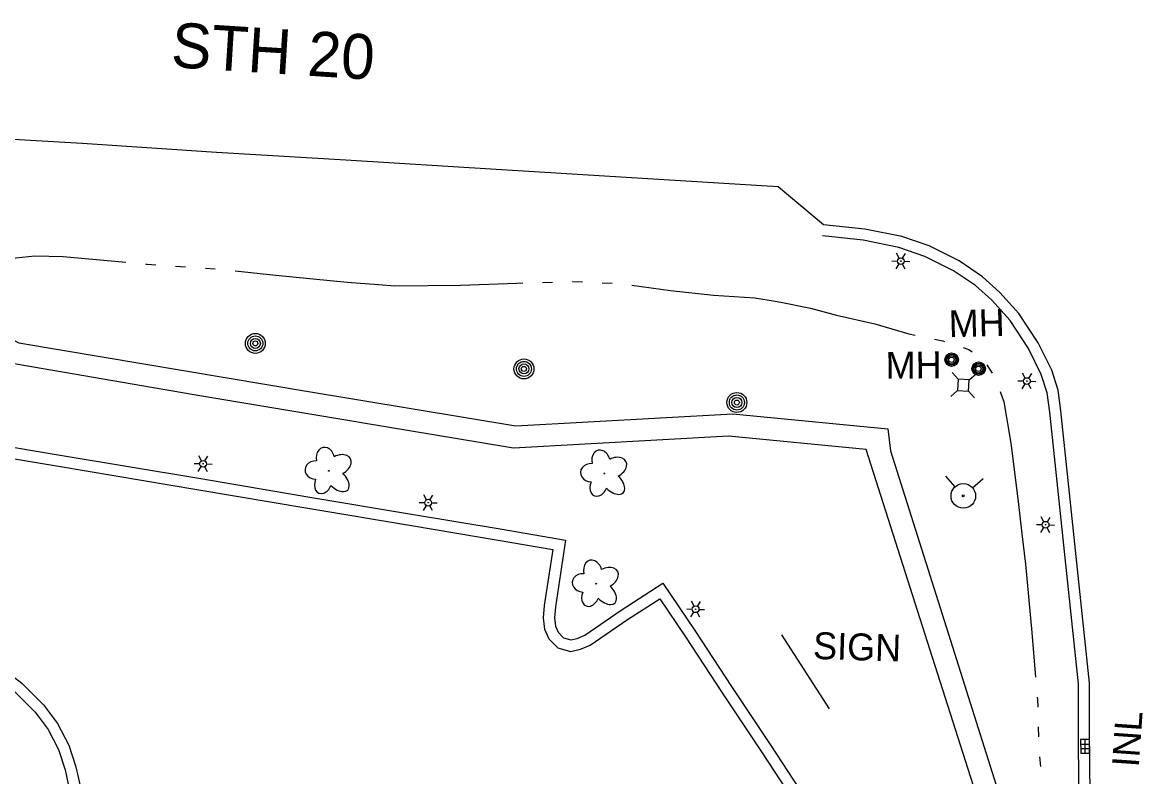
# Model space of a CAD drawing. Extents: x 588843 to 2552415, y 180129 to 269402.
# Drawn here: x 609605.6 to 609855.4, y 183051.8 to 183220 of the extents above; entities that cross this region are included whole.
import ezdxf

# ---------------------------------------------------------------- set-up
doc = ezdxf.new("R2010")
doc.units = 0
for name, color, linetype in [('E_DRN', 7, 'Continuous'), ('E_DRN_Text', 7, 'Continuous'), ('E_DWY', 7, 'Continuous'), ('E_LAND_Vegetation', 7, 'Continuous'), ('E_LTG', 7, 'Continuous'), ('E_MISCPROP', 7, 'Continuous'), ('E_PATH_Sidewalk', 7, 'Continuous'), ('E_RDWY', 7, 'Continuous'), ('E_RDWY_C_and_G', 7, 'Continuous'), ('E_RDWY_Text', 7, 'Continuous'), ('E_SGN', 7, 'Continuous'), ('E_SGN_Text', 7, 'Continuous'), ('E_UTL_AG_Bold', 7, 'Continuous'), ('E_UTL_MH', 7, 'Continuous'), ('E_UTL_MH_Text', 7, 'Continuous'), ('E_UTL_WHydrant', 7, 'Continuous'), ('E_WTR_P', 7, 'Continuous')]:
    doc.layers.add(name, color=color, linetype=linetype)

# ---------------------------------------------------------------- blocks, each defined once
blk = doc.blocks.new('INLO_3')
at = {"layer": 'E_DRN'}
for p, q in [((6.6, -13.1), (6.6, 0)), ((13.1, -13.1), (13.1, 0)), ((19.7, -6.6), (0, -6.6))]:
    blk.add_line(p, q, dxfattribs=at)
blk.add_lwpolyline([(0, -13.1), (19.7, -13.1), (19.7, 0), (0, 0)], close=True, dxfattribs=at)
blk = doc.blocks.new('MHO_3')
at = {"layer": 'E_UTL_MH'}
for centre, radius in [((0.3, -0.4), 9.84), ((0.3, -0.4), 7.98), ((0.2, -0.5), 6.35), ((0.1, -0.5), 3.97)]:
    blk.add_circle(centre, radius, dxfattribs=at)
blk = doc.blocks.new('MHT_3')
at = {"layer": 'E_UTL_MH_Text'}
blk.add_text('MH', height=39.37, dxfattribs=at).set_placement((-32.2, -19.7))
blk = doc.blocks.new('PED_3')
at = {"layer": 'E_UTL_AG_Bold'}
for p, q in [((-8.2, 8.2), (-17.5, 17.5)), ((8.2, 8.2), (17.5, 17.5)), ((-8.2, -8.2), (-17.5, -17.5)), ((8.2, -8.2), (17.5, -17.5))]:
    blk.add_line(p, q, dxfattribs=at)
blk.add_lwpolyline([(-8.2, -8.2), (8.2, -8.2), (8.2, 8.2), (-8.2, 8.2)], close=True, dxfattribs=at)
blk = doc.blocks.new('HYD_3')
at = {"layer": 'E_UTL_WHydrant'}
for p, q in [((-12.6, 12.6), (-27.3, 27.3)), ((12.6, 12.6), (27.3, 27.3))]:
    blk.add_line(p, q, dxfattribs=at)
for radius in [18, 1.38]:
    blk.add_circle((0, 0), radius, dxfattribs=at)
blk = doc.blocks.new('SIGN_3')
at = {"layer": 'E_SGN'}
blk.add_text('SIGN', height=39.37, dxfattribs=at).set_placement((-56.1, -19.7))
blk = doc.blocks.new('LPOL_4')
at = {"layer": 'E_LTG'}
for p, q in [((-13.1, 0), (-4.9, 0)), ((-2.5, 4.3), (-6.6, 11.4)), ((2.5, 4.3), (6.6, 11.4)), ((4.9, 0), (13.1, 0)), ((-6.6, -11.4), (-2.5, -4.3)), ((6.6, -11.4), (2.5, -4.3))]:
    blk.add_line(p, q, dxfattribs=at)
for radius in [4.92, 4.92, 4.92, 0.41]:
    blk.add_circle((0, 0), radius, dxfattribs=at)
blk = doc.blocks.new('POLE_3')
at = {"layer": 'E_MISCPROP'}
for radius in [14.6, 11, 7.32, 3.66]:
    blk.add_circle((0, 0), radius, dxfattribs=at)
blk = doc.blocks.new('DTRE_4')
at = {"layer": 'E_LAND_Vegetation'}
blk.add_circle((-0.6, 0), 0.601, dxfattribs=at)
for centre, major_axis, ratio in [((-6.1, 17.5), (4.5, -16.3), 0.782863), ((13.3, 9), (-17.3, -9.6), 0.691916), ((-19.3, 0.5), (16.2, -0.4), 0.832022), ((-8.2, -17.2), (5.9, 15.9), 0.716896), ((11.6, -12.2), (-16.4, 15), 0.560249)]:
    blk.add_ellipse(centre, major_axis=major_axis, ratio=ratio, start_param=1.570796, end_param=4.712389, dxfattribs=at)
blk = doc.blocks.new('INLT_107')
at = {"layer": 'E_DRN_Text'}
blk.add_text('INL', height=39.37, dxfattribs=at).set_placement((-36.2, -19.7))

msp = doc.modelspace()

# ---------------------------------------------------------------- linework, layer by layer
at = {"layer": 'E_DWY'}
for points in [[(609588.92, 183127.67), (609614.03, 183123.44), (609644.92, 183118.31), (609669.69, 183114.13), (609692.81, 183110.27), (609712.15, 183107.01), (609726.77, 183104.53), (609724.48, 183089.62), (609724.26, 183087.21), (609724.48, 183085.37), (609725.1, 183083.97), (609726.31, 183082.75), (609727.95, 183082.29), (609729.34, 183082.59), (609731.02, 183083.3), (609739.18, 183088.89), (609748.43, 183094.9), (609755.57, 183084.38), (609763.77, 183071.85), (609772.53, 183058.72)], [(609588.5, 183125.21), (609613.62, 183120.98), (609644.51, 183115.84), (609669.28, 183111.66), (609692.4, 183107.8), (609711.73, 183104.55), (609723.92, 183102.47), (609721.99, 183089.92), (609721.75, 183087.17), (609722.05, 183084.7), (609723, 183082.53), (609725, 183080.53), (609727.87, 183079.71), (609730.1, 183080.2), (609732.23, 183081.1), (609740.57, 183086.82), (609747.74, 183091.47), (609753.49, 183082.99), (609761.68, 183070.48), (609770.45, 183057.33)], [(609489.28, 183091.18), (609509.37, 183090.66), (609532.74, 183090.1), (609561, 183089.49), (609569.02, 183089.24), (609573.24, 183088.92), (609576.29, 183088.37), (609580.56, 183087.13), (609587.68, 183084.21), (609593.32, 183081.33), (609599.55, 183077.13), (609605.45, 183072.64), (609610.33, 183067.83), (609613.46, 183063.66), (609615.93, 183058.77), (609617.54, 183053.99), (609618.6, 183049.06), (609618.94, 183045.15)], [(609489.21, 183088.69), (609509.31, 183088.16), (609532.68, 183087.6), (609560.93, 183086.99), (609568.89, 183086.75), (609572.93, 183086.43), (609575.73, 183085.94), (609579.74, 183084.77), (609586.64, 183081.93), (609592.05, 183079.17), (609598.09, 183075.1), (609603.81, 183070.75), (609608.44, 183066.18), (609611.33, 183062.33), (609613.62, 183057.8), (609615.13, 183053.33), (609616.12, 183048.69), (609616.43, 183045.21)], [(609772.53, 183058.72), (609786.47, 183037.48)], [(609770.44, 183057.35), (609783.04, 183038.14)]]:
    msp.add_lwpolyline(points, dxfattribs=at)
at = {"layer": 'E_PATH_Sidewalk'}
for points in [[(609263.8, 183164.65), (609295.31, 183162.84), (609337.91, 183160.2), (609375.29, 183157.92), (609420.26, 183155.4), (609475.04, 183152.09), (609537.77, 183166.02), (609572.78, 183164.11), (609604.81, 183148.55), (609669.38, 183137.68), (609715.63, 183129.99), (609764.03, 183132.7), (609798.6, 183129.37), (609799.19, 183124.41), (609812.57, 183082.16), (609826.71, 183037.41), (609826.55, 182985.6), (609826.6, 182918.11), (609826.66, 182890.99), (609832.81, 182851.68), (609839.43, 182800.1), (609841.23, 182786.51), (609844.22, 182781.24)], [(609835.89, 182771.97), (609836.57, 182785.86), (609829.33, 182839.54), (609826.74, 182858.24), (609821.65, 182890.55), (609821.81, 182947.11), (609821.71, 182966.23), (609821.7, 182999.87), (609821.71, 183037.37), (609807.47, 183081.87), (609793.82, 183124.72), (609763.09, 183127.74), (609715.14, 183125.01), (609645.65, 183136.63), (609603.78, 183143.84)]]:
    msp.add_lwpolyline(points, dxfattribs=at)
at = {"layer": 'E_RDWY'}
msp.add_lwpolyline([(609784.31, 183174.86), (609774.18, 183183.32), (609743.89, 183185.17), (609711.26, 183187.17), (609677.77, 183189.24), (609648.91, 183190.99), (609618.93, 183192.96), (609586.87, 183194.85), (609556.97, 183196.69), (609524.78, 183198.68), (609494.93, 183200.6), (609463.13, 183202.66), (609419.61, 183205.38), (609385.33, 183207.44), (609357.56, 183209.16), (609308.39, 183212.02), (609275.98, 183214.01), (609264.57, 183214.62), (609254.28, 183214.38)], dxfattribs=at)
at = {"layer": 'E_RDWY_C_and_G'}
for points in [[(609844.63, 182925.18), (609844.42, 182961.31), (609844.21, 182991.2), (609843.99, 183023.08), (609843.8, 183042.43), (609843.62, 183060.03), (609843.63, 183072.61), (609840.51, 183102.27), (609837.21, 183133.37), (609836.64, 183137.93), (609835.17, 183142.39), (609832.16, 183148.51), (609827.88, 183155.05), (609823.6, 183159.76), (609819.76, 183163.27), (609814.5, 183166.77), (609807.82, 183170.11), (609801.75, 183172.2), (609793.49, 183173.89), (609784.31, 183174.86)], [(609842.13, 182925.17), (609841.92, 182961.29), (609841.71, 182991.18), (609841.49, 183023.06), (609841.3, 183042.4), (609841.12, 183060.02), (609841.13, 183072.48), (609838.02, 183102.01), (609834.73, 183133.08), (609834.19, 183137.38), (609832.85, 183141.44), (609829.98, 183147.27), (609825.9, 183153.52), (609821.83, 183158), (609818.21, 183161.3), (609813.25, 183164.6), (609806.85, 183167.8), (609801.09, 183169.78), (609793.11, 183171.42), (609784.05, 183172.37)]]:
    msp.add_lwpolyline(points, dxfattribs=at)
at = {"layer": 'E_SGN'}
msp.add_line((609774.9, 183083.43), (609785.55, 183066.9), dxfattribs=at)
at = {"layer": 'E_WTR_P'}
for points in [[(609596.74, 183166.33), (609599.18, 183166.95), (609602.75, 183167.33), (609608.35, 183167.9), (609614.67, 183167.8), (609628.71, 183166.49)], [(609633.13, 183166.07), (609633.43, 183166.04), (609635.34, 183165.92)], [(609639.77, 183165.62), (609641.98, 183165.47)], [(609646.41, 183165.18), (609648.62, 183165.03)], [(609653.03, 183164.6), (609662.11, 183163.58), (609678.02, 183162.01), (609685.04, 183161.5)], [(609685.04, 183161.5), (609688.66, 183161.23), (609703.29, 183161.38), (609715.9, 183161.83), (609717.19, 183161.87)], [(609721.62, 183162), (609723.84, 183162.06)], [(609728.27, 183162.19), (609728.36, 183162.19), (609730.49, 183162.1)], [(609734.92, 183161.9), (609737.14, 183161.8)], [(609741.55, 183161.38), (609750.18, 183160.19), (609759.78, 183159.15), (609768.95, 183158.57), (609773.49, 183157.81)], [(609773.5, 183157.81), (609774.75, 183157.6), (609781.38, 183156.22), (609787.21, 183154.65), (609795.7, 183152.76), (609803.29, 183150.55), (609804.73, 183150.25)], [(609809.07, 183149.32), (609810.89, 183148.94), (609811.23, 183148.83)], [(609815.44, 183147.45), (609816.71, 183147.03), (609817.41, 183146.49)], [(609820.7, 183143.58), (609821.92, 183141.73)], [(609823.66, 183137.67), (609824.51, 183135.38), (609826.05, 183126.14), (609827.68, 183113.15), (609828.53, 183105.94)], [(609828.53, 183105.94), (609829.32, 183099.17), (609830.73, 183083.91), (609831.58, 183073.93)], [(609831.96, 183069.51), (609832, 183068.95), (609832.05, 183067.29)], [(609832.17, 183062.86), (609832.24, 183060.64)], [(609832.47, 183056.21), (609832.66, 183054.01)]]:
    msp.add_lwpolyline(points, dxfattribs=at)

# ---------------------------------------------------------------- block references
at = {"layer": 'E_DRN', "xscale": 0.1524003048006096, "yscale": 0.1524003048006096, "rotation": -89.44018708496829}
msp.add_blockref('INLO_3', (609843.62, 183060.05), dxfattribs=at)
at = {"layer": 'E_DRN_Text', "xscale": 0.1524003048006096, "yscale": 0.15240030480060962, "rotation": 85.97564476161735}
msp.add_blockref('INLT_107', (609851.98, 183059.49), dxfattribs=at)
at = {"layer": 'E_LAND_Vegetation', "xscale": 0.15240030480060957, "yscale": 0.1524003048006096, "rotation": -1.758080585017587}
for p in [(609674.04, 183119.97), (609735.48, 183119.37), (609733.64, 183094.82)]:
    msp.add_blockref('DTRE_4', p, dxfattribs=at)
at = {"layer": 'E_LTG', "xscale": 0.15240030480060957, "yscale": 0.1524003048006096, "rotation": -1.758080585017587}
for p in [(609801.53, 183166.74), (609829.65, 183139.99), (609645.9, 183121.55), (609696.1, 183112.87), (609833.81, 183107.95), (609755.76, 183089.11)]:
    msp.add_blockref('LPOL_4', p, dxfattribs=at)
at = {"layer": 'E_MISCPROP', "xscale": 0.15240030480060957, "yscale": 0.1524003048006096, "rotation": -1.758080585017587}
for p in [(609657.56, 183148.39), (609717.47, 183142.7), (609764.96, 183135.21)]:
    msp.add_blockref('POLE_3', p, dxfattribs=at)
at = {"layer": 'E_SGN_Text', "xscale": 0.15240030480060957, "yscale": 0.1524003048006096, "rotation": -1.758080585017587}
msp.add_blockref('SIGN_3', (609790.53, 183080.78), dxfattribs=at)
at = {"layer": 'E_UTL_AG_Bold', "xscale": 0.1524003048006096, "yscale": 0.1524003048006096, "rotation": -3.3363332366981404}
msp.add_blockref('PED_3', (609815.48, 183139.08), dxfattribs=at)
at = {"layer": 'E_UTL_MH', "yscale": 0.1524003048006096}
for p, xscale, rotation in [((609812.81, 183144.82), 0.1524003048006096, 0.5504535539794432), ((609818.83, 183142.81), 0.15240030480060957, 1.4977723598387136)]:
    msp.add_blockref('MHO_3', p, dxfattribs=dict(at, xscale=xscale, rotation=rotation))
at = {"layer": 'E_UTL_MH_Text', "yscale": 0.1524003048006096}
for p, xscale, rotation in [((609817.11, 183152.89), 0.15240030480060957, 1.4977723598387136), ((609803.04, 183143.54), 0.1524003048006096, 0.5504535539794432)]:
    msp.add_blockref('MHT_3', p, dxfattribs=dict(at, xscale=xscale, rotation=rotation))
at = {"layer": 'E_UTL_WHydrant', "xscale": 0.1524003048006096, "yscale": 0.1524003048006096, "rotation": -3.3363332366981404}
msp.add_blockref('HYD_3', (609815.46, 183114.38), dxfattribs=at)

# ---------------------------------------------------------------- texts
at = {"layer": 'E_RDWY_Text'}
msp.add_text('STH 20', height=10, rotation=356.3851, dxfattribs=at).set_placement((609638.6, 183210.02))

doc.saveas('drawing.dxf')
